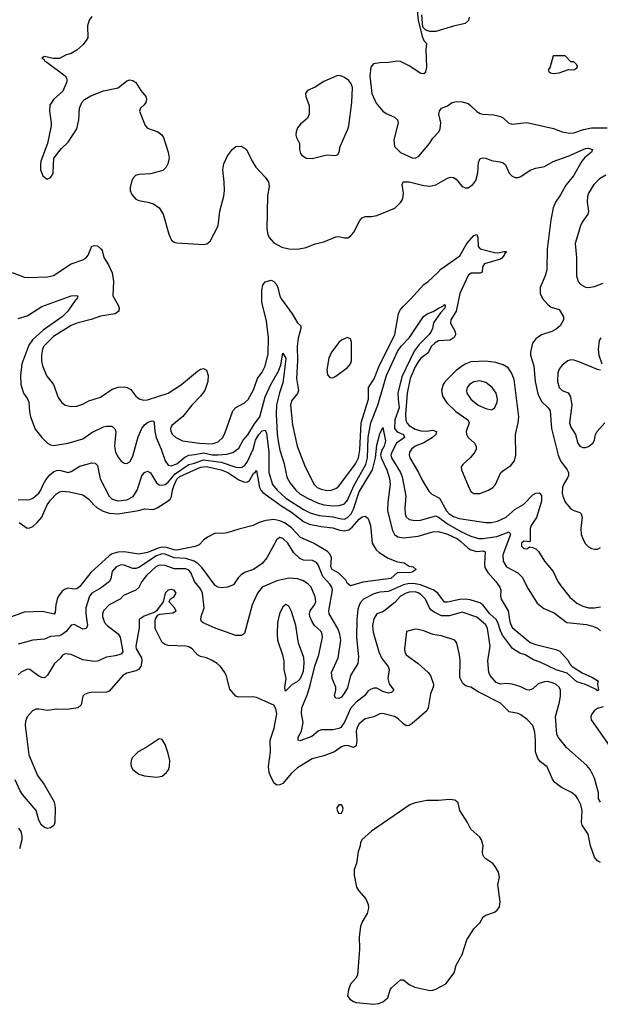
# Model space of a CAD drawing. Header units: inches. Extents: x 1173000 to 1307049, y 522583 to 678455.
# Tile 348 of 617: x 1290580 to 1294530, y 550592 to 557293. Entities that reach past the tile are written whole.
import ezdxf

# ---------------------------------------------------------------- set-up
doc = ezdxf.new("R2010")
doc.units = ezdxf.units.IN
doc.header["$MEASUREMENT"] = 0
doc.layers.add('B2595', color=7, linetype='Continuous')

msp = doc.modelspace()

# ---------------------------------------------------------------- linework, layer by layer
at = {"layer": 'B2595', "color": 5}
for points, elevation in [([(1293280.3, 557400.3), (1293290.7, 557290), (1293318.3, 557178.3), (1293330, 557151), (1293346.8, 557130), (1293343, 557090), (1293346.4, 556970), (1293341.4, 556938.6), (1293330, 556924), (1293310, 556926.6), (1293230, 556978.7), (1293170, 557007.8), (1293150, 557011.3), (1293090, 557001.1), (1293030, 556999.7), (1292987.3, 556992.7), (1292968.2, 556970), (1292961.3, 556910), (1292975.8, 556790), (1293004.1, 556724.1), (1293050.4, 556670), (1293073.9, 556653.9), (1293129, 556629), (1293150.5, 556610), (1293154.4, 556590), (1293125.2, 556474.8), (1293129.4, 556429.4), (1293170, 556388.5), (1293250, 556353.4), (1293270, 556350.8), (1293295.9, 556364.1), (1293368.3, 556450), (1293390, 556486.4), (1293432, 556530), (1293440.7, 556550), (1293444.2, 556590), (1293432.3, 556650), (1293436, 556670), (1293449.2, 556690), (1293490, 556706.8), (1293522, 556730), (1293550, 556736.4), (1293590, 556733.4), (1293630, 556721.1), (1293650, 556707), (1293690, 556666.7), (1293713.2, 556653.2), (1293730, 556648.7), (1293805.6, 556645.6), (1293850, 556634.2), (1293870, 556623.6), (1293908.5, 556588.5), (1293930, 556581.5), (1294030, 556592.8), (1294211.9, 556551.9), (1294270, 556528.7), (1294321.2, 556521.2), (1294350, 556523.2), (1294415.4, 556544.6), (1294470, 556555.6), (1294575.6, 556555.6)], 940), ([(1291070, 557315.1), (1291052.7, 557290), (1291041.6, 557250), (1291043, 557170), (1291033.4, 557150), (1291010, 557121.2), (1290970, 557085.2), (1290930, 557062.7), (1290892, 557050), (1290850, 557029), (1290809.1, 557029.1), (1290750, 557042), (1290732, 557030), (1290744.5, 557024.5), (1290751.3, 557010), (1290764.4, 557004.4), (1290890.4, 556910.4), (1290900.7, 556890), (1290902, 556870), (1290874, 556806), (1290810, 556749), (1290785.5, 556710), (1290782, 556670), (1290794.8, 556590), (1290794, 556570), (1290770.4, 556449.6), (1290724.9, 556330), (1290720.7, 556310), (1290722, 556270), (1290738.8, 556230), (1290768.1, 556208.1), (1290790, 556218.8), (1290798, 556230), (1290807, 556250), (1290813.2, 556350), (1290864.1, 556415.9), (1290910, 556458), (1290969.2, 556550), (1290982.7, 556610), (1290986.6, 556690), (1291002.7, 556730), (1291021.2, 556750), (1291064.8, 556775.2), (1291150, 556807.7), (1291250, 556827.7), (1291310, 556877.3), (1291330, 556884), (1291350, 556878.8), (1291370, 556866), (1291404, 556810), (1291438.8, 556770), (1291442.8, 556750), (1291437.3, 556730), (1291427.5, 556712.5), (1291401, 556690), (1291396.3, 556670), (1291433.2, 556573.2), (1291450, 556554.8), (1291521, 556530), (1291547.3, 556510), (1291559.1, 556490), (1291590.4, 556390), (1291598, 556350), (1291588.1, 556311.9), (1291577.3, 556290), (1291553.1, 556266.9), (1291470, 556243.1), (1291390, 556239.7), (1291368.2, 556231.8), (1291350, 556211.3), (1291341.1, 556190), (1291332.2, 556150), (1291332.4, 556130), (1291342.2, 556102.2), (1291370, 556072), (1291390, 556061.1), (1291451.6, 556051.6), (1291490, 556039.5), (1291530, 556012), (1291556.8, 555970), (1291594, 555834), (1291613.2, 555793.2), (1291630, 555779.5), (1291650, 555773.8), (1291830, 555762), (1291853.2, 555766.8), (1291875.5, 555784.5), (1291929.8, 555890.2), (1291941.7, 555990), (1291967.8, 556092.2), (1291973.1, 556130), (1291972.1, 556190), (1291962.7, 556270), (1291968.7, 556311.3), (1291994.8, 556365.2), (1292028.1, 556411.9), (1292050, 556428.7), (1292090, 556431.3), (1292122.4, 556410), (1292162, 556330), (1292187, 556290), (1292250, 556220.4), (1292271.7, 556190), (1292276.2, 556156.2), (1292266, 556094), (1292260.6, 555870), (1292268, 555830), (1292277, 555810), (1292310, 555773.8), (1292363.6, 555743.6), (1292410, 555732.5), (1292469.2, 555730.8), (1292530, 555742), (1292590, 555767.9), (1292650, 555780.9), (1292730, 555814.3), (1292750, 555818), (1292790, 555808), (1292811.9, 555808.1), (1292830, 555818.8), (1292853.1, 555846.9), (1292893.1, 555926.9), (1292910, 555944.9), (1292930, 555952.4), (1292973.7, 555953.7), (1293010, 555960.3), (1293132.7, 556010), (1293172.7, 556050), (1293186.2, 556073.8), (1293191, 556111), (1293183, 556170), (1293189.8, 556190.2), (1293230, 556190.1), (1293330, 556163.2), (1293370, 556158.5), (1293411.3, 556168.7), (1293490, 556213.7), (1293510, 556220.4), (1293530, 556219.3), (1293550, 556207.3), (1293590, 556156.3), (1293610, 556148.4), (1293630, 556148.8), (1293662.9, 556170), (1293682.2, 556197.8), (1293695.6, 556250), (1293700.1, 556319.9), (1293711.9, 556348.1), (1293730, 556353), (1293750, 556350.6), (1293790, 556334.4), (1293846.3, 556326.3), (1293870, 556318.4), (1293885.5, 556305.5), (1293910, 556248), (1293930, 556228.4), (1293950, 556219.3), (1293970, 556218.4), (1293990, 556225.3), (1294052.4, 556267.6), (1294090, 556281.1), (1294150, 556293.7), (1294210, 556326.5), (1294310, 556363.5), (1294430, 556415.8), (1294450, 556418.3), (1294476.9, 556410), (1294470.2, 556390), (1294424.3, 556355.7), (1294402.9, 556330), (1294346.8, 556230), (1294294.6, 556165.4), (1294259.4, 556100.6), (1294224.4, 556050), (1294208.5, 556011.5), (1294193, 555930), (1294167.1, 555730), (1294165.4, 555590), (1294155.2, 555550), (1294121.3, 555470), (1294120.3, 555430), (1294135.6, 555395.6), (1294173.4, 555353.4), (1294196.2, 555336.2), (1294250, 555319.3), (1294278.4, 555270), (1294280.4, 555250), (1294255.8, 555210), (1294230, 555186.6), (1294200.7, 555170), (1294130, 555147.1), (1294090, 555121.3), (1294068, 555090), (1294054, 555030), (1294055.6, 555010), (1294077.7, 554937.7), (1294086.1, 554830), (1294105.3, 554745.3), (1294130, 554694.2), (1294174.9, 554650), (1294189.2, 554630), (1294197.1, 554510), (1294242.9, 554330), (1294259, 554290), (1294304.4, 554230), (1294312.9, 554210), (1294312.4, 554190), (1294306.2, 554173.8), (1294279.5, 554130), (1294273.4, 554110), (1294270.8, 554070), (1294274.4, 554050), (1294291, 554010), (1294330, 553962.8), (1294350, 553951.3), (1294390, 553938.7), (1294400.4, 553930), (1294405.9, 553905.9), (1294396.6, 553830), (1294399.8, 553790), (1294415.3, 553750), (1294430, 553726), (1294450, 553705.2), (1294470, 553693.4), (1294490, 553688.3), (1294510, 553690.3), (1294530, 553700.3)], 920), ([(1293637.3, 557310), (1293632.9, 557287.1), (1293610, 557266.3), (1293530, 557249.3), (1293410, 557212.7), (1293370, 557211.9), (1293355.9, 557215.9), (1293342.2, 557222.2), (1293322.5, 557242.5), (1293314.9, 557325.1)], 940), ([(1294566.6, 556233.4), (1294524.9, 556210), (1294484.9, 556170), (1294450, 556112), (1294443.2, 556090), (1294440.8, 556050), (1294450.2, 555990), (1294444.9, 555970), (1294406.2, 555913.8), (1294394.9, 555890), (1294357.8, 555770), (1294366.8, 555673.2), (1294368, 555550), (1294378.9, 555510), (1294396.4, 555490), (1294430, 555471.8), (1294450, 555469.1), (1294490, 555477.8), (1294550, 555499.6)], 940), ([(1290530, 555571.5), (1290610, 555540.8), (1290630, 555537.6), (1290770, 555543.6), (1290810, 555551.3), (1290930, 555631.6), (1291010, 555657.7), (1291030, 555669.2), (1291046.5, 555690), (1291070, 555751), (1291090, 555756.3), (1291110, 555752.5), (1291133.2, 555733.2), (1291140.9, 555720.9), (1291153.4, 555673.4), (1291184.9, 555624.9), (1291210, 555570.3), (1291217.3, 555510), (1291213.6, 555413.6), (1291250.3, 555350), (1291258, 555330), (1291255.3, 555310), (1291230.2, 555289.8), (1291130, 555275), (1291067.2, 555252.8), (1290970, 555228), (1290930, 555212.3), (1290810, 555137.1), (1290745, 555070), (1290734.8, 555050), (1290729.5, 555010.5), (1290729.5, 554970), (1290736.5, 554936.5), (1290765.9, 554865.9), (1290810.1, 554810.1), (1290841.3, 554721.3), (1290863.8, 554690), (1290890.2, 554670.2), (1290930, 554659.6), (1290970, 554661.8), (1291010, 554676), (1291050, 554698.4), (1291130, 554723.8), (1291210, 554779), (1291250, 554790.9), (1291290, 554793.4), (1291310.6, 554790), (1291336.7, 554776.7), (1291370.9, 554730.9), (1291392, 554712), (1291423.5, 554703.5), (1291450, 554705), (1291590, 554751.5), (1291680.9, 554810), (1291790, 554900.3), (1291810, 554913.4), (1291830, 554918), (1291850, 554908), (1291862.4, 554870), (1291859.3, 554830), (1291838.5, 554770), (1291811.1, 554730), (1291750.2, 554670), (1291690, 554592.2), (1291614.7, 554530), (1291606.2, 554510), (1291607.7, 554490), (1291619, 554470), (1291641.7, 554450), (1291686.9, 554426.9), (1291801, 554410), (1291890, 554406.2), (1291930, 554420.5), (1291961.6, 554450), (1291977.9, 554482.1), (1292029.2, 554630), (1292050, 554652.5), (1292110, 554684.3), (1292133.3, 554706.7), (1292170, 554773.1), (1292197.7, 554850), (1292230, 554893.8), (1292250, 554935.3), (1292270, 555018.8), (1292272.9, 555127.1), (1292259.8, 555239.8), (1292227.5, 555370), (1292226.5, 555450), (1292234.3, 555485.7), (1292250, 555507.8), (1292290, 555519.3), (1292310, 555511), (1292326.8, 555490), (1292336.1, 555470), (1292350, 555410.4), (1292361.8, 555390), (1292434.3, 555290), (1292470, 555230.4), (1292491.6, 555210), (1292493.4, 555190), (1292475.4, 555124.6), (1292467.9, 555070), (1292470.9, 554970), (1292463.1, 554850), (1292475.8, 554770), (1292470.5, 554749.5), (1292430, 554698.3), (1292423.2, 554670), (1292435.8, 554535.8), (1292467.9, 554390), (1292522.9, 554250), (1292582.2, 554130), (1292603.2, 554110), (1292630, 554097.1), (1292670, 554088.3), (1292699.3, 554090), (1292730, 554101.8), (1292750, 554118.6), (1292864.4, 554270), (1292884.2, 554310), (1292894.6, 554365.4), (1292903.7, 554550), (1292952.4, 554710), (1292953.1, 554790), (1292990.6, 554849.4), (1293023.9, 554930), (1293131.1, 555150), (1293157.9, 555290), (1293166.9, 555313.1), (1293190, 555342.9), (1293239.1, 555390), (1293329.8, 555490), (1293359.1, 555510), (1293423.1, 555570), (1293444.3, 555595.7), (1293574, 555686), (1293622.3, 555770), (1293670, 555823.5), (1293690, 555830.3), (1293697.2, 555810), (1293698.4, 555750), (1293713.4, 555733.4), (1293810, 555709.1), (1293833, 555707), (1293875.6, 555715.6), (1293890, 555714.9), (1293891.3, 555710), (1293879.6, 555700.4), (1293876.8, 555690), (1293860.9, 555670), (1293850, 555663.2), (1293741.6, 555630), (1293728.6, 555610), (1293726.6, 555573.4), (1293711.7, 555568.3), (1293651.7, 555568.3), (1293630, 555552.2), (1293574.6, 555430), (1293548.2, 555310), (1293512.8, 555250), (1293510, 555227.2), (1293541.4, 555170), (1293544.1, 555150), (1293535.8, 555130), (1293508.4, 555111.6), (1293430, 555106.2), (1293405.8, 555094.2), (1293381.1, 555070), (1293356.7, 555023.3), (1293310, 554988.4), (1293290, 554965.2), (1293269.5, 554930), (1293236.2, 554850), (1293216.1, 554750), (1293204.6, 554604.6), (1293206.8, 554566.8), (1293212.9, 554550), (1293229.5, 554530), (1293270, 554506.6), (1293310, 554494.3), (1293346.7, 554493.3), (1293390, 554498.8), (1293415.6, 554490), (1293411.7, 554470), (1293387.8, 554450), (1293330, 554413.2), (1293270.9, 554389.1), (1293246, 554370), (1293232.5, 554350), (1293229.5, 554330), (1293233.6, 554310), (1293292.6, 554210), (1293317.8, 554157.8), (1293364.2, 554084.2), (1293384.5, 554064.5), (1293435.9, 554035.9), (1293484, 553950), (1293502.5, 553930), (1293532.2, 553912.2), (1293570, 553898.8), (1293750, 553870.1), (1293790, 553871.8), (1293830, 553879.8), (1293890, 553908), (1293950, 553962.1), (1294006.7, 553993.3), (1294070, 554058.3), (1294090, 554071.1), (1294113.1, 554073.1), (1294130, 554054.6), (1294130, 554016.9), (1294094.9, 553905.1), (1294059.4, 553850), (1294052.7, 553830), (1294053.2, 553746.8), (1294050, 553738), (1294010, 553743), (1293994.4, 553730), (1293992.7, 553710), (1294010, 553692.7), (1294029.3, 553690.7), (1294050, 553704.7), (1294070, 553701), (1294090, 553690.6), (1294110, 553672.7), (1294150, 553608.4), (1294210, 553537.6), (1294241.6, 553470), (1294260.5, 553440.5), (1294321.9, 553361.9), (1294370, 553320.9), (1294410, 553300.9), (1294450, 553290.8), (1294490, 553290.1), (1294530, 553297)], 880), ([(1290570, 555258.5), (1290630, 555277.2), (1290650, 555288.2), (1290730, 555340.9), (1290930, 555413.7), (1290970, 555414.4), (1290975.5, 555410), (1290968.2, 555390), (1290957.8, 555382.2), (1290907.3, 555310), (1290870.1, 555270), (1290740.9, 555179.1), (1290667.2, 555112.8), (1290643.5, 555076.5), (1290593.9, 554950), (1290585.3, 554870), (1290587.4, 554810), (1290606.7, 554750), (1290632.9, 554712.9), (1290642, 554690), (1290646.1, 554626.1), (1290654, 554590), (1290686.5, 554506.5), (1290730.3, 554450), (1290770, 554411.6), (1290790, 554398.9), (1290810, 554394), (1290910, 554410.2), (1291010, 554440.7), (1291070, 554482.2), (1291150, 554520.7), (1291170, 554526), (1291206.1, 554526.1), (1291228, 554508), (1291233.6, 554490), (1291225.3, 554390), (1291232.9, 554350), (1291250, 554314.4), (1291270, 554288.5), (1291290, 554274), (1291310, 554272), (1291330, 554283.7), (1291350, 554323), (1291385.7, 554454.3), (1291410, 554510.3), (1291430, 554535.5), (1291450, 554551.1), (1291470, 554561.3), (1291490, 554562.4), (1291495.9, 554550), (1291499.1, 554490), (1291508, 554450), (1291542.5, 554370), (1291570.1, 554290.1), (1291590, 554261.3), (1291610, 554255.5), (1291650, 554269.6), (1291703.8, 554316.2), (1291730, 554329.4), (1291772.5, 554332.5), (1291830, 554343.8), (1291890, 554330.9), (1291930, 554330.7), (1291990, 554336.6), (1292030, 554347.8), (1292070, 554377.6), (1292100.8, 554430), (1292132.5, 554467.5), (1292178.2, 554541.8), (1292214.1, 554590), (1292250, 554726.2), (1292288.4, 554810), (1292340.5, 554899.5), (1292357.1, 554942.9), (1292370, 555022.8), (1292390.1, 554990), (1292377.7, 554870), (1292370, 554821.3), (1292347.2, 554752.8), (1292327.6, 554672.4), (1292324.1, 554610), (1292331, 554471), (1292340.6, 554410), (1292350, 554362.4), (1292378.4, 554270), (1292398.1, 554178.1), (1292419, 554139), (1292457.6, 554090), (1292486.5, 554066.5), (1292537.3, 554037.3), (1292605.5, 554005.5), (1292650, 553992), (1292710, 553984.6), (1292754.5, 553985.5), (1292790, 553998.3), (1292810, 554023.8), (1292855, 554125), (1292933.7, 554266.3), (1292945.7, 554310), (1292951.3, 554450), (1292969, 554550), (1293016.6, 554670), (1293075.2, 554870), (1293150, 555034.2), (1293174.2, 555070), (1293231, 555129), (1293326.8, 555273.2), (1293351.2, 555290), (1293393.9, 555306.1), (1293430, 555330.3), (1293458, 555342), (1293470, 555354.9), (1293474.9, 555350), (1293472.3, 555330), (1293441.7, 555298.3), (1293395.3, 555230), (1293388.2, 555190), (1293378.9, 555170), (1293365, 555150), (1293297.1, 555082.9), (1293263.3, 555036.7), (1293179.1, 554860.9), (1293153, 554750), (1293153.6, 554710), (1293162.4, 554650), (1293131.9, 554570), (1293129.4, 554510), (1293148.5, 554488.5), (1293191.1, 554470), (1293197.8, 554450), (1293142.9, 554410), (1293110.6, 554350), (1293105.7, 554330), (1293110.1, 554310), (1293170.7, 554210), (1293181.6, 554181.6), (1293207.5, 554050), (1293199.3, 553970), (1293201.5, 553930), (1293210.2, 553910), (1293230, 553891.3), (1293270, 553883.2), (1293306.5, 553886.5), (1293410, 553915.1), (1293430, 553906.9), (1293490, 553860.8), (1293581.1, 553810), (1293650, 553777.3), (1293701.6, 553761.6), (1293730, 553761.3), (1293824.9, 553775.1), (1293910, 553806.7), (1293919.2, 553790), (1293866.7, 553650), (1293867.9, 553607.9), (1293891.8, 553570), (1293968.8, 553528.8), (1293998.5, 553498.5), (1294039.4, 553419.4), (1294100.7, 553320.7), (1294145, 553285), (1294215.5, 553255.5), (1294301.6, 553190), (1294435.6, 553175.6), (1294484, 553164), (1294510, 553152.7), (1294530, 553132.9)], 860), ([(1294533.2, 555126.8), (1294522.8, 555110), (1294514, 555050), (1294520.2, 555010), (1294540.3, 554950)], 940), ([(1294530, 554906.6), (1294510, 554911.6), (1294390, 554961.4), (1294350, 554975.6), (1294330, 554977.2), (1294309.3, 554970.7), (1294270, 554940.5), (1294250, 554913.3), (1294240.7, 554890), (1294239.2, 554830), (1294249.2, 554790), (1294270, 554769.2), (1294310, 554753.1), (1294326.9, 554726.9), (1294335.9, 554670), (1294320.2, 554550), (1294330, 554519.1), (1294361.3, 554470), (1294377.6, 554410), (1294390.8, 554390), (1294410, 554381.3), (1294430, 554380.4), (1294450, 554388.4), (1294478, 554410), (1294489.6, 554430), (1294497.6, 554470), (1294507.3, 554490), (1294560.5, 554550)], 940), ([(1290570, 554028), (1290630, 554024.4), (1290650, 554026.9), (1290670, 554036.9), (1290710.8, 554070), (1290724.8, 554090), (1290740.3, 554130), (1290758.9, 554161.1), (1290784.7, 554195.3), (1290810, 554216.5), (1290830, 554225), (1290850, 554226.7), (1290910, 554210.9), (1290930, 554216.8), (1290990, 554253.4), (1291070, 554277.2), (1291094.2, 554274.2), (1291110, 554258), (1291127.1, 554167.1), (1291189.3, 554050), (1291210, 554028.7), (1291250, 554017.1), (1291310, 554024.9), (1291351.9, 554048.1), (1291379.9, 554090), (1291412.1, 554187.9), (1291430, 554210.2), (1291450, 554220.9), (1291470, 554207.8), (1291510, 554140.7), (1291530, 554127.8), (1291550, 554125), (1291570, 554130.1), (1291590, 554145.4), (1291637, 554203), (1291730, 554266.4), (1291770, 554275.5), (1291830, 554298.2), (1291950, 554281.8), (1292050, 554247.3), (1292090, 554244.7), (1292110, 554256.8), (1292130, 554285.4), (1292169.2, 554370), (1292184.7, 554430), (1292206.8, 554470), (1292230, 554493.9), (1292250, 554498.9), (1292258.1, 554478.1), (1292274.9, 554350), (1292274, 554210), (1292300.9, 554130), (1292332.2, 554090), (1292390, 554035.5), (1292510, 553959), (1292555.9, 553935.9), (1292617.4, 553917.4), (1292710, 553909.1), (1292770, 553894.6), (1292790, 553894), (1292810, 553903.7), (1292834.8, 553930), (1292850, 553960.9), (1292890, 554080.4), (1292979.6, 554230), (1293000.7, 554310), (1293010, 554397.6), (1293030, 554473.4), (1293050, 554518), (1293067.5, 554427.5), (1293059.6, 554390), (1293041.8, 554358.2), (1293035.1, 554330), (1293038, 554310), (1293076.5, 554230), (1293095.5, 554170), (1293100.8, 554130), (1293085.3, 554010), (1293082.8, 553950), (1293116.1, 553816.1), (1293130.1, 553790.1), (1293152.9, 553772.9), (1293190, 553765.4), (1293290, 553778.3), (1293390, 553807.8), (1293430, 553808.7), (1293490, 553791.8), (1293558.4, 553758.4), (1293582, 553742), (1293630, 553695.5), (1293650, 553684), (1293690, 553673), (1293730, 553677.3), (1293747, 553670), (1293741, 553590), (1293744.6, 553564.6), (1293763.9, 553530), (1293819, 553470), (1293845.6, 553430), (1293852.4, 553410), (1293851.6, 553370), (1293856.4, 553350), (1293903.8, 553270), (1293913.7, 553193.7), (1293930, 553155.3), (1294053.5, 553053.5), (1294090, 553039.6), (1294227.1, 553007.1), (1294255.3, 552995.3), (1294310, 552932), (1294321, 552910), (1294339.1, 552890), (1294406.9, 552846.9), (1294476.8, 552816.8), (1294518, 552790), (1294512.7, 552787.3), (1294510.3, 552769.7), (1294518, 552730), (1294510, 552725.4), (1294496.3, 552736.3), (1294430, 552767.1), (1294370, 552786.8), (1294304.4, 552844.4), (1294230, 552868.8), (1294119.8, 552919.8), (1294075.7, 552935.7), (1294019.5, 552970), (1293982.2, 552982.2), (1293932.5, 553012.5), (1293864.3, 553104.3), (1293850, 553133.6), (1293832.9, 553190), (1293820.9, 553210), (1293778.5, 553250), (1293730, 553309.9), (1293710, 553323.8), (1293643.6, 553343.6), (1293610, 553348.5), (1293574.3, 553345.7), (1293490, 553328.2), (1293470, 553329.2), (1293423.9, 553390), (1293393.1, 553413.1), (1293307.1, 553447.1), (1293270, 553454.4), (1293230, 553455.1), (1293190, 553446.6), (1293090, 553401.7), (1293030, 553396.2), (1292990, 553386.1), (1292919.6, 553350), (1292895.3, 553324.7), (1292879.3, 553280.7), (1292872.9, 553210), (1292871.3, 553090), (1292883.9, 552956.1), (1292879.3, 552910), (1292830.5, 552829.5), (1292810, 552746.3), (1292790, 552711.1), (1292770, 552682.9), (1292750, 552671.8), (1292730, 552676), (1292722.4, 552690), (1292731.1, 552730), (1292729.8, 552750), (1292706.4, 552810), (1292702.2, 552850), (1292747.4, 552950), (1292764.2, 553070), (1292758.4, 553110), (1292744, 553150), (1292685.2, 553250), (1292683.4, 553270), (1292707.5, 553410), (1292703, 553430), (1292690.5, 553450), (1292642.9, 553502.9), (1292610, 553583.1), (1292598.1, 553598.1), (1292571, 553611), (1292510, 553613.8), (1292484.9, 553624.9), (1292444.4, 553664.4), (1292404.4, 553730), (1292370, 553760.9), (1292350, 553769.7), (1292330, 553754.7), (1292262.3, 553630), (1292230, 553592.8), (1292170, 553549.8), (1292110.1, 553529.9), (1292085.9, 553514.1), (1292065.8, 553494.2), (1292033.7, 553446.3), (1291994.8, 553430), (1291950, 553426.7), (1291929.9, 553429.9), (1291910, 553442.9), (1291821.4, 553561.4), (1291791.7, 553591.7), (1291768, 553608), (1291710, 553626.7), (1291630, 553630.5), (1291570, 553655), (1291550, 553657), (1291510, 553644.1), (1291390, 553565), (1291370, 553557.4), (1291350, 553557.1), (1291290, 553580.8), (1291270, 553582), (1291235.8, 553570), (1291210, 553538.2), (1291200.7, 553490), (1291190.2, 553470), (1291133.8, 553426.2), (1291070.2, 553390), (1291055.9, 553370), (1291030.1, 553290), (1291030.6, 553250), (1291041.4, 553170), (1291031.7, 553148.3), (1291010, 553145.3), (1290950, 553175.6), (1290930, 553171.1), (1290897.4, 553130), (1290870, 553107.7), (1290850, 553098.5), (1290790, 553094.5), (1290750, 553077.6), (1290670, 553069.9), (1290570, 553041.7)], 840), ([(1290577.3, 553870), (1290630, 553832.1), (1290650, 553833.7), (1290670, 553843), (1290699.4, 553870), (1290730, 553907.6), (1290766.9, 553990), (1290790, 554022), (1290830, 554066.9), (1290850, 554080.1), (1290870, 554084.8), (1290919.4, 554079.4), (1291010, 554059.7), (1291050, 554030.2), (1291083.5, 553990), (1291107.2, 553970), (1291147.8, 553947.8), (1291190, 553934.1), (1291250.1, 553930.1), (1291387.9, 553952.1), (1291430, 553964.5), (1291490, 553960.1), (1291514.6, 553970), (1291590, 554017.1), (1291603.2, 554030), (1291612, 554048), (1291618.7, 554090), (1291630, 554124.3), (1291650, 554165.3), (1291670, 554184.4), (1291810, 554247.2), (1291850, 554252.7), (1291951.8, 554230), (1291995.1, 554210), (1292070, 554160.5), (1292110, 554144.6), (1292130, 554147.5), (1292142.5, 554157.5), (1292170, 554204.7), (1292185.1, 554214.9), (1292190, 554223.8), (1292212.4, 554110), (1292220.7, 554090), (1292234.3, 554074.3), (1292362.4, 553982.4), (1292430, 553940.2), (1292510, 553878.6), (1292550, 553859.9), (1292630, 553842.5), (1292710, 553834), (1292758, 553818), (1292790, 553813.8), (1292818.3, 553821.7), (1292841, 553839), (1292890, 553892.9), (1292910, 553908.5), (1292930, 553914.8), (1292950, 553898), (1292960.5, 553870), (1292966, 553850), (1292977.8, 553730), (1293004.4, 553684.4), (1293025.5, 553665.5), (1293087.6, 553627.6), (1293150, 553602.2), (1293195.1, 553595.1), (1293230, 553572.7), (1293256, 553570), (1293278, 553550), (1293250, 553531.8), (1293230, 553527.4), (1293150, 553531.1), (1293104.7, 553490), (1292915.3, 553464.7), (1292830, 553439.5), (1292810, 553456), (1292798.5, 553478.5), (1292750, 553525.4), (1292706.6, 553550), (1292697.7, 553570), (1292700.7, 553630), (1292692.5, 553652.5), (1292673.8, 553673.8), (1292577.8, 553730), (1292490, 553769.4), (1292430, 553835.4), (1292385.8, 553865.8), (1292350, 553882.2), (1292310, 553892.1), (1292254.8, 553885.2), (1292208.3, 553871.7), (1292169.5, 553849.5), (1292070, 553825.1), (1291998.3, 553801.7), (1291970, 553796.9), (1291910, 553797.2), (1291857.6, 553770), (1291830.3, 553750), (1291801.2, 553718.8), (1291773.7, 553706.3), (1291650, 553683.1), (1291630, 553683.9), (1291579.6, 553699.6), (1291550, 553702.8), (1291523.3, 553696.7), (1291450, 553665.4), (1291390, 553654.1), (1291290, 553670.7), (1291250, 553669), (1291210, 553656.9), (1291190, 553643.9), (1291065.2, 553530), (1290990, 553434.7), (1290970, 553418.9), (1290950, 553416.8), (1290910, 553423.7), (1290890, 553418.1), (1290870, 553402.8), (1290845, 553370), (1290836.3, 553350), (1290825.4, 553310), (1290821.3, 553258.7), (1290814.2, 553245.8), (1290736.1, 553263.9), (1290610, 553260.3), (1290499.3, 553220.7)], 820), ([(1294530, 551967), (1294518.4, 551990), (1294517.6, 552030), (1294489.8, 552130), (1294459.8, 552190), (1294437.3, 552217.3), (1294300.4, 552340.4), (1294243.1, 552410), (1294232.9, 552430), (1294225.2, 552550), (1294252.8, 552647.2), (1294259.9, 552690), (1294257.8, 552730), (1294250.8, 552750), (1294230, 552768.7), (1294210, 552778.1), (1294172.1, 552787.9), (1294150, 552786.9), (1294107, 552773), (1294070, 552739.8), (1294049, 552729), (1294030, 552730.9), (1293990, 552752.1), (1293930, 552769.9), (1293890, 552775), (1293850, 552771.5), (1293822.3, 552782.3), (1293779.8, 552830), (1293772.5, 552850), (1293763.8, 552930), (1293779.4, 553030), (1293763.2, 553150), (1293750, 553175.4), (1293690, 553225.5), (1293590, 553260.3), (1293503.9, 553236.1), (1293450, 553235.8), (1293399.9, 553259.9), (1293377.4, 553277.4), (1293367.5, 553290), (1293339.9, 553350), (1293310, 553379.9), (1293290, 553392.4), (1293270, 553398.8), (1293230, 553395.7), (1293208.9, 553390), (1293171.4, 553370), (1293132.9, 553327.1), (1293066, 553274), (1293050, 553263.1), (1293009.1, 553250), (1292990, 553214.5), (1292981.2, 553170), (1292984.2, 553124.2), (1293022.6, 552990), (1293044.6, 552944.6), (1293086.9, 552890), (1293092.8, 552870), (1293084.9, 552810), (1293092.4, 552772.4), (1293124.4, 552730), (1293110, 552714), (1293090, 552709.9), (1293050, 552721.4), (1293010, 552743.1), (1292990, 552743.9), (1292965.5, 552734.5), (1292950, 552724.2), (1292926, 552690), (1292870, 552648.3), (1292830, 552605.9), (1292790, 552511.9), (1292763.7, 552476.3), (1292750, 552468.4), (1292710, 552459.1), (1292630, 552460.5), (1292610, 552449.7), (1292566.8, 552413.2), (1292485.7, 552385.7), (1292474.5, 552390), (1292475.6, 552410), (1292498, 552450), (1292509, 552510), (1292497.1, 552570), (1292498.8, 552610), (1292537.5, 552702.5), (1292556.2, 552763.8), (1292588.1, 552891.9), (1292614.7, 552970), (1292639.3, 553090), (1292638.3, 553110), (1292630.6, 553130), (1292586.3, 553170), (1292570, 553193.7), (1292554, 553230), (1292550.6, 553250), (1292555.9, 553270), (1292584.8, 553310), (1292593.6, 553330), (1292590, 553365.6), (1292562.5, 553430), (1292543.1, 553450), (1292510, 553473.5), (1292470, 553486.3), (1292410, 553492.7), (1292330, 553474), (1292230.4, 553430), (1292198.6, 553390), (1292161.8, 553310), (1292110, 553115.1), (1292090, 553102.6), (1292050, 553102.2), (1291910, 553152.7), (1291828.2, 553188.2), (1291818, 553198), (1291812.4, 553210), (1291815.5, 553230), (1291834.6, 553290), (1291824.7, 553390), (1291810, 553420.3), (1291769.9, 553470), (1291743.9, 553530), (1291730, 553545.2), (1291710, 553554.5), (1291630, 553556.4), (1291570, 553578), (1291530, 553580.7), (1291506, 553570), (1291443.1, 553510), (1291410.1, 553470), (1291390.6, 553429.4), (1291371.3, 553410), (1291285.3, 553374.7), (1291263.9, 553350), (1291188.6, 553311.4), (1291150.1, 553270), (1291142.5, 553250), (1291142.7, 553230), (1291157.6, 553190), (1291175, 553170), (1291250, 553112.6), (1291264.8, 553090), (1291282.6, 552990), (1291270, 552975.3), (1291230, 552962.9), (1291170, 552954.8), (1291110, 552927.6), (1291090, 552924.5), (1291010, 552935.8), (1290930, 552971.3), (1290890, 552977.7), (1290871.1, 552968.9), (1290855, 552945), (1290816.5, 552910), (1290770, 552831.5), (1290750, 552814.3), (1290730, 552815.3), (1290710, 552825.3), (1290650, 552871.3), (1290630, 552872.6), (1290590, 552852.1), (1290570, 552835.1)], 860), ([(1294530, 551556), (1294510, 551567.3), (1294490, 551594), (1294462.2, 551670), (1294448.2, 551750), (1294406.5, 551810), (1294402.6, 551830), (1294405.5, 551910), (1294396.8, 551950), (1294377.8, 551990), (1294362.2, 552010), (1294333.9, 552033.9), (1294266.8, 552066.8), (1294221, 552101), (1294204, 552124), (1294169, 552209), (1294121.9, 552241.9), (1294104.7, 552264.7), (1294088.5, 552310), (1294089.1, 552390), (1294084, 552444), (1294069.8, 552489.8), (1294031.3, 552530), (1293990, 552561), (1293970, 552570.8), (1293910, 552582), (1293850, 552641.4), (1293699.1, 552719.1), (1293650, 552749.6), (1293616.9, 552756.9), (1293594.7, 552774.7), (1293575.1, 552815.1), (1293576.5, 552930), (1293572.7, 552970), (1293554.3, 553050), (1293539.3, 553070), (1293450, 553100.4), (1293390, 553108.5), (1293330, 553133.5), (1293290, 553143.5), (1293270, 553144.2), (1293211, 553129), (1293198.5, 553010), (1293200.8, 552990), (1293210, 552970.5), (1293291.3, 552911.3), (1293358.9, 552850), (1293375.3, 552830), (1293394, 552770), (1293392.7, 552750), (1293374.7, 552705.3), (1293358.5, 552610), (1293350.3, 552590), (1293250, 552502.6), (1293230, 552489.7), (1293210, 552487.2), (1293190, 552500.5), (1293155, 552535), (1293130, 552549.8), (1293050, 552571.7), (1293030, 552568.9), (1292990, 552548.7), (1292930, 552534.7), (1292890, 552500.5), (1292873.2, 552470), (1292870.1, 552449.9), (1292873.6, 552386.4), (1292868.5, 552350), (1292850, 552340.3), (1292810, 552352), (1292788.1, 552351.9), (1292770, 552344.2), (1292722, 552310), (1292650, 552283.2), (1292570, 552263.4), (1292470, 552200.8), (1292430, 552164.4), (1292370, 552095), (1292350, 552084.4), (1292330, 552083.1), (1292310, 552098.7), (1292286, 552146), (1292276.8, 552170), (1292272.5, 552210), (1292285.8, 552310), (1292283.5, 552390), (1292311.7, 552470), (1292329.4, 552569.4), (1292322, 552602), (1292310, 552628), (1292190, 552680.5), (1292164.6, 552684.6), (1292070, 552682), (1292050, 552689.6), (1292010, 552737.2), (1291986, 552826), (1291975.1, 552850), (1291947, 552890), (1291924.5, 552910), (1291890, 552932.6), (1291850, 552949.6), (1291810, 552958.7), (1291790, 552969.6), (1291753, 553010), (1291730, 553023.9), (1291710, 553028.7), (1291590, 553034.7), (1291570, 553039.7), (1291550, 553053.3), (1291501.4, 553150), (1291501.3, 553198.7), (1291504.9, 553215.1), (1291520.8, 553239.2), (1291534.2, 553245.8), (1291623, 553257), (1291643.7, 553270), (1291633.3, 553290), (1291596, 553330), (1291604, 553350), (1291630, 553366.4), (1291645.1, 553390), (1291631.6, 553410), (1291610, 553414.5), (1291590, 553409.4), (1291570.6, 553390), (1291556, 553330), (1291510.6, 553269.4), (1291499, 553261), (1291426.8, 553233.2), (1291394, 553210), (1291393.6, 553153.6), (1291370.1, 553030), (1291373.3, 553010), (1291408.7, 552950), (1291411.9, 552930), (1291403.5, 552890), (1291389.5, 552870.5), (1291370, 552860.6), (1291310, 552845.9), (1291281.2, 552830), (1291190, 552723.5), (1291170, 552715.3), (1291066.5, 552713.5), (1291044.7, 552710), (1291020.7, 552699.3), (1291010.5, 552689.5), (1290998.4, 552630), (1290974.8, 552610), (1290902.5, 552597.5), (1290830, 552599.3), (1290770, 552590.7), (1290710, 552601), (1290690, 552599.7), (1290668.5, 552590), (1290631.1, 552548.9), (1290620.2, 552519.8), (1290617.3, 552490), (1290643, 552290), (1290702.3, 552150), (1290746.9, 552086.9), (1290814.5, 551970), (1290822.3, 551930), (1290818.5, 551830), (1290812.1, 551807.9), (1290790, 551792.2), (1290770, 551789.1), (1290750, 551795), (1290728.7, 551810), (1290710, 551844.5), (1290692.2, 551910), (1290600.2, 552020.2), (1290584.5, 552044.5), (1290550, 552120.2)], 880), ([(1294550, 552615.3), (1294510, 552604.8), (1294489.7, 552590.3), (1294473.8, 552570), (1294464.8, 552550), (1294468.3, 552528.3), (1294605.8, 552330)], 860), ([(1290571.1, 551790), (1290587.5, 551767.5), (1290595.9, 551735.9), (1290595.9, 551710), (1290579.4, 551650)], 880)]:
    msp.add_lwpolyline(points, dxfattribs=dict(at, elevation=elevation))
for points, elevation in [([(1294290, 557046), (1294210, 557046), (1294187.9, 556972.1), (1294176, 556950), (1294179.6, 556939.6), (1294190, 556931.3), (1294210, 556927.3), (1294250, 556931.3), (1294312.7, 556952.7), (1294350, 556952), (1294370, 556962), (1294375.3, 556970), (1294370, 556986), (1294350, 557006), (1294330, 557006)], 960), ([(1292750, 556912.8), (1292738, 556910), (1292650, 556872.3), (1292590, 556832.7), (1292538, 556810), (1292524.7, 556790), (1292526.8, 556770), (1292548.5, 556708.5), (1292550.3, 556649.7), (1292538.5, 556621.5), (1292490, 556580.7), (1292470, 556556), (1292460.3, 556530), (1292458.7, 556510), (1292463.1, 556490), (1292483, 556450), (1292483, 556410), (1292490, 556382.8), (1292499.1, 556370), (1292530, 556350.4), (1292570, 556347.2), (1292670, 556372.7), (1292730, 556367.3), (1292745.2, 556374.8), (1292753.2, 556390), (1292760.9, 556430), (1292811.7, 556548.3), (1292818.5, 556570), (1292840.4, 556730), (1292843.5, 556830), (1292835.8, 556855.8), (1292818.6, 556878.6), (1292790, 556899.7), (1292770, 556908)], 940), ([(1292810, 555129.4), (1292770, 555111.3), (1292750, 555094.7), (1292701.8, 555030), (1292684.1, 554990), (1292670.3, 554910.3), (1292675.1, 554875.1), (1292690, 554856.4), (1292710, 554855.8), (1292730, 554867.2), (1292810, 554925), (1292830.7, 554950), (1292838.2, 554970), (1292838, 555098), (1292830, 555121.2)], 920), ([(1293750, 554968.6), (1293650, 554963), (1293614.6, 554950), (1293586.6, 554933.4), (1293550, 554904.2), (1293475.2, 554830), (1293460.9, 554810), (1293449.4, 554770), (1293456.8, 554730), (1293485.9, 554685.9), (1293546.7, 554626.7), (1293629.3, 554570), (1293637.8, 554550), (1293618, 554490), (1293620.4, 554470), (1293630, 554449.2), (1293673.6, 554410), (1293686, 554390), (1293685.4, 554370), (1293675.4, 554350), (1293646, 554314), (1293593.9, 554266.1), (1293584.2, 554250), (1293585.5, 554230), (1293630, 554120.4), (1293650, 554082), (1293670, 554068.3), (1293710, 554068.7), (1293769.6, 554090), (1293798.7, 554110), (1293815.9, 554130), (1293853.6, 554210), (1293872.5, 554227.5), (1293921, 554259), (1293944.9, 554290), (1293954, 554330), (1293953.5, 554470), (1293971.8, 554550), (1293975.4, 554590), (1293943.4, 554843.4), (1293926.6, 554890), (1293902.8, 554922.8), (1293870, 554944.2), (1293818.5, 554958.5)], 920), ([(1293710, 554833.8), (1293670, 554828.9), (1293640.8, 554810), (1293624.7, 554790), (1293618.5, 554770), (1293622, 554750), (1293650, 554709), (1293699.5, 554670), (1293750, 554646.5), (1293790, 554636.4), (1293810, 554647.7), (1293828.4, 554690), (1293829.7, 554710.3), (1293821.5, 554750), (1293793.5, 554790), (1293750, 554822.4)], 940), ([(1292390, 553311.8), (1292370, 553296.2), (1292347.3, 553250), (1292333, 553190), (1292332, 553110), (1292334, 553070), (1292369, 552970), (1292378, 552930), (1292377, 552870), (1292390.5, 552809.5), (1292381, 552750), (1292384.7, 552730), (1292390, 552724.7), (1292435.1, 552770), (1292470, 552789.2), (1292490, 552808.4), (1292510, 552859.3), (1292516.4, 552916.4), (1292512.8, 552952.8), (1292476.8, 553050), (1292459.5, 553170), (1292430, 553265.2), (1292410, 553302.4)], 880), ([(1291530, 552399), (1291440.5, 552339.5), (1291385.5, 552310), (1291346.4, 552270), (1291338, 552250), (1291336.3, 552230), (1291339.1, 552210), (1291350.7, 552190), (1291390, 552158), (1291430, 552146.4), (1291510, 552137.1), (1291550, 552145.5), (1291579.3, 552170), (1291591.4, 552188.6), (1291598.4, 552210), (1291600.5, 552250), (1291590, 552299), (1291570, 552359), (1291550, 552393.2)], 920), ([(1292750, 551949), (1292737.3, 551930), (1292738.8, 551910), (1292750, 551891.3), (1292770, 551892), (1292779, 551910), (1292781.2, 551930), (1292770, 551948.7)], 920), ([(1293504.7, 551984.7), (1293430, 551978), (1293350, 551977.7), (1293270, 551962.6), (1293234.8, 551950), (1292973, 551770), (1292908.6, 551711.4), (1292899.1, 551690), (1292897.3, 551670), (1292883, 551630), (1292870.5, 551550.5), (1292856.3, 551510), (1292856.3, 551470), (1292872.4, 551390), (1292885.8, 551365.8), (1292934, 551310), (1292950.8, 551270), (1292953.7, 551246.3), (1292944.9, 551210), (1292910, 551154), (1292898.7, 551121.3), (1292890.3, 551050), (1292892.8, 550967.2), (1292877, 550790), (1292866.4, 550770), (1292830, 550729.2), (1292817, 550690), (1292810.4, 550650), (1292826, 550626), (1292850, 550610.4), (1292870, 550604.9), (1292988.2, 550591.8), (1293023, 550597), (1293050, 550608), (1293084.9, 550635.1), (1293100.5, 550690), (1293110, 550703.8), (1293170, 550757.3), (1293190, 550759.1), (1293230, 550726.8), (1293268.5, 550708.5), (1293370, 550686.7), (1293390, 550687), (1293410, 550694.6), (1293478.7, 550730), (1293534.9, 550805.1), (1293550, 550858), (1293589, 550930), (1293622.7, 551030), (1293670, 551106), (1293710, 551146.8), (1293734, 551186), (1293750, 551197.3), (1293810, 551219.3), (1293828.1, 551231.9), (1293844.7, 551255.3), (1293849.6, 551290), (1293832.3, 551407.7), (1293844.1, 551455.9), (1293837.4, 551490), (1293815.1, 551530), (1293798, 551550), (1293750, 551582), (1293736.3, 551596.3), (1293729.6, 551610), (1293727.6, 551630), (1293732.6, 551670), (1293722, 551710), (1293709.6, 551730), (1293650, 551782.7), (1293625.4, 551830), (1293574, 551910), (1293562.5, 551962.5), (1293540.1, 551980.1)], 920)]:
    msp.add_lwpolyline(points, close=True, dxfattribs=dict(at, elevation=elevation))

doc.saveas('drawing.dxf')
